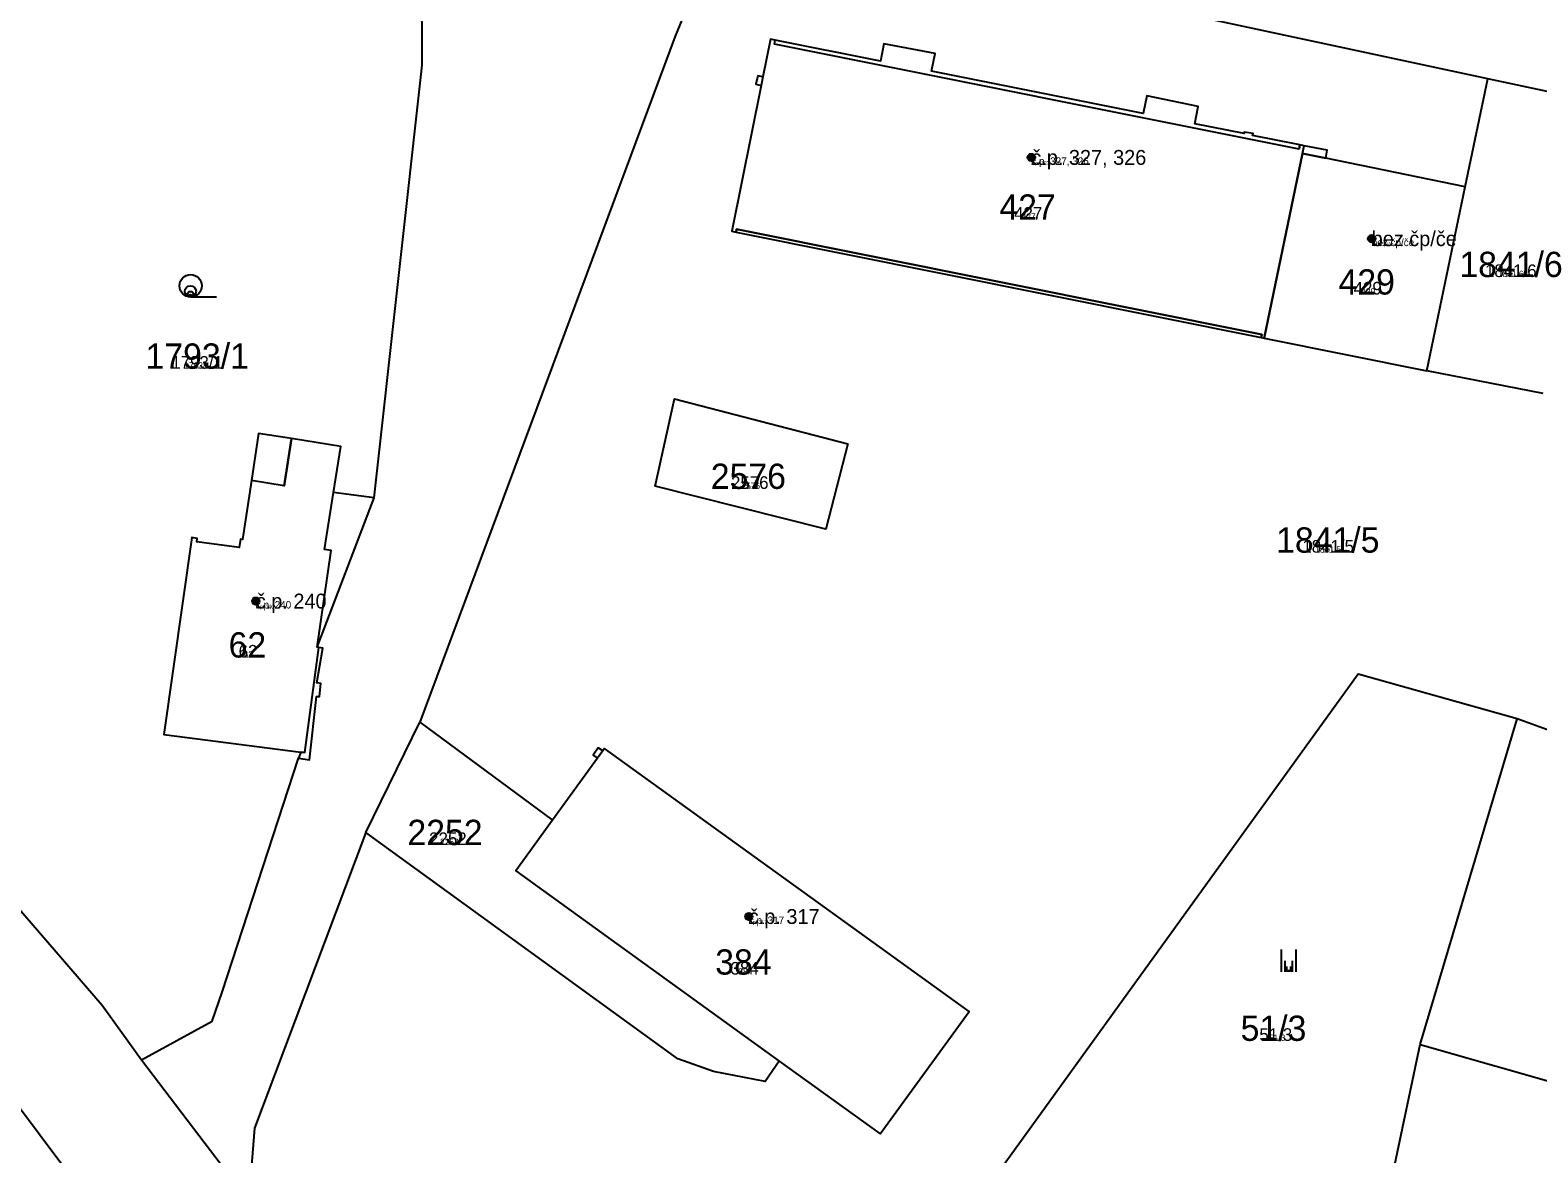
# Model space of a CAD drawing. Extents: x -744652 to -739090, y -980828 to -975855.
# Drawn here: x -742814.4 to -742712.9, y -978562.2 to -978486.5 of the extents above; entities that cross this region are included whole.
import ezdxf

# ---------------------------------------------------------------- set-up
doc = ezdxf.new("R2010")
doc.units = 0
for name, color, linetype in [('KAT_02_hranice parcel', 7, 'Continuous'), ('KAT_03_1000_st čísla parcelní', 7, 'Continuous'), ('KAT_03_1000_čísla parcelní', 7, 'Continuous'), ('KAT_03_1000_čísla popisná', 7, 'Continuous'), ('KAT_03_100_st čísla parcelní', 7, 'Continuous'), ('KAT_03_100_čísla parcelní', 7, 'Continuous'), ('KAT_03_100_čísla popisná', 7, 'Continuous'), ('KAT_03_250_st čísla parcelní', 7, 'Continuous'), ('KAT_03_250_čísla parcelní', 7, 'Continuous'), ('KAT_03_250_čísla popisná', 7, 'Continuous'), ('KAT_03_500_st čísla parcelní', 7, 'Continuous'), ('KAT_03_500_čísla parcelní', 7, 'Continuous'), ('KAT_03_500_čísla popisná', 7, 'Continuous'), ('KAT_04_vnitřní kresba', 7, 'Continuous'), ('KAT_05_1000_značky kultur', 7, 'Continuous'), ('KAT_05_100_značky kultur', 7, 'Continuous'), ('KAT_05_250_značky kultur', 7, 'Continuous'), ('KAT_05_500_značky kultur', 7, 'Continuous'), ('KAT_07_1000_značky budov', 7, 'Continuous'), ('KAT_07_100_značky budov', 7, 'Continuous'), ('KAT_07_500_značky budov', 7, 'Continuous'), ('KAT_14_plocha_budovy', 7, 'Continuous')]:
    doc.layers.add(name, color=color, linetype=linetype)

msp = doc.modelspace()

# ---------------------------------------------------------------- linework, layer by layer
at = {"layer": 'KAT_02_hranice parcel'}
for p, q in [((-742717.8, -978497.08), (-742716.28, -978489.8)), ((-742708.48, -978491.48), (-742716.28, -978489.8)), ((-742720.39, -978509.46), (-742717.8, -978497.08)), ((-742731.33, -978507.25), (-742720.39, -978509.46)), ((-742712.56, -978510.98), (-742720.39, -978509.46)), ((-742791.78, -978540.53), (-742788.14, -978533.1)), ((-742788.14, -978533.1), (-742779.21, -978539.69)), ((-742720.83, -978554.79), (-742714.32, -978532.88)), ((-742678.03, -978545.97), (-742714.32, -978532.88)), ((-742724.27, -978570.92), (-742720.83, -978554.79)), ((-742720.83, -978554.79), (-742682.38, -978565.78)), ((-742806.87, -978555.83), (-742799.02, -978566.13))]:
    msp.add_line(p, q, dxfattribs=at)
for points in [[(-742944.36, -978423.99), (-742890.98, -978469.87), (-742872.41, -978486.88), (-742871.83, -978486.28), (-742870.13, -978487.96), (-742870.53, -978488.4), (-742857.69, -978502.54), (-742821.76, -978550.15), (-742797.59, -978582.4), (-742798.06, -978583.56), (-742794.96, -978587.77), (-742793.2, -978588.05), (-742787.74, -978594.75), (-742784.91, -978597.67), (-742780.59, -978601.61), (-742775.76, -978605.1), (-742767.64, -978610.17), (-742756.67, -978617.54)], [(-742716.28, -978489.8), (-742764.55, -978479.43), (-742768.11, -978479.97), (-742770.96, -978486.92), (-742788.14, -978533.1)], [(-742791.21, -978518.01), (-742787.99, -978488.87), (-742788.01, -978483.01)], [(-742728.64, -978494.3), (-742728.93, -978494.24), (-742732.11, -978493.61), (-742732.08, -978493.47), (-742732.67, -978493.38), (-742732.69, -978493.49), (-742736, -978492.83), (-742735.77, -978491.67), (-742739.24, -978490.94), (-742739.48, -978492.14), (-742753.71, -978489.29), (-742753.47, -978488.1), (-742756.93, -978487.44), (-742757.16, -978488.61), (-742764.24, -978487.19), (-742764.55, -978487.13), (-742765.06, -978489.66), (-742765.41, -978489.59), (-742765.54, -978490.16), (-742765.18, -978490.24), (-742767.16, -978500.06), (-742766.87, -978500.12), (-742731.54, -978507.21), (-742731.33, -978507.25)], [(-742731.33, -978507.25), (-742728.75, -978494.82), (-742728.64, -978494.3)], [(-742717.8, -978497.08), (-742727.19, -978495.14), (-742727.09, -978494.6), (-742728.64, -978494.3)], [(-742759.35, -978514.37), (-742760.82, -978520.11), (-742772.32, -978517.22), (-742771.01, -978511.33), (-742759.35, -978514.37)], [(-742791.21, -978518.01), (-742793.95, -978517.65), (-742793.46, -978514.55), (-742796.79, -978514.01), (-742798.99, -978513.66), (-742799.47, -978516.83), (-742800.08, -978520.8), (-742800.22, -978520.79), (-742800.3, -978521.34), (-742803.15, -978520.97), (-742803.12, -978520.73), (-742803.49, -978520.67), (-742805.38, -978533.92), (-742796.15, -978535.12), (-742796.32, -978535.53)], [(-742796.32, -978535.53), (-742795.56, -978535.64), (-742795.1, -978531.38), (-742794.89, -978531.38), (-742794.8, -978530.49), (-742795.07, -978530.45), (-742794.68, -978528.13), (-742794.95, -978528.07), (-742795.05, -978528.06), (-742791.21, -978518.01)], [(-742714.32, -978532.88), (-742725.01, -978529.87), (-742749.6, -978563.92)], [(-742825.36, -978532.88), (-742817.41, -978543.01), (-742809.53, -978552.15), (-742806.87, -978555.83)], [(-742806.87, -978555.83), (-742802.11, -978553.23), (-742801.44, -978551.28), (-742796.32, -978535.53)], [(-742763.96, -978555.91), (-742757.18, -978560.81), (-742751.18, -978552.57), (-742775.72, -978534.88), (-742775.84, -978535.04), (-742776.14, -978534.82), (-742776.49, -978535.31), (-742776.19, -978535.53), (-742779.21, -978539.69)], [(-742779.21, -978539.69), (-742781.68, -978543.1), (-742763.96, -978555.91)], [(-742791.78, -978540.53), (-742799.28, -978560.43), (-742799.5, -978563.22), (-742799.02, -978566.13)], [(-742763.96, -978555.91), (-742764.92, -978557.28), (-742768.38, -978556.62), (-742770.78, -978555.77), (-742791.78, -978540.53)]]:
    msp.add_lwpolyline(points, dxfattribs=at)
at = {"layer": 'KAT_03_1000_čísla popisná'}
for centre in [(-742747, -978495.09), (-742747, -978495.09), (-742724.1, -978500.56), (-742724.1, -978500.56), (-742799.18, -978524.95), (-742799.18, -978524.95), (-742766.01, -978546.18), (-742766.01, -978546.18)]:
    msp.add_circle(centre, 0.25, dxfattribs=at)
at = {"layer": 'KAT_03_100_čísla popisná'}
for centre in [(-742747, -978495.09), (-742747, -978495.09), (-742724.1, -978500.56), (-742724.1, -978500.56), (-742799.18, -978524.95), (-742799.18, -978524.95), (-742766.01, -978546.18), (-742766.01, -978546.18)]:
    msp.add_circle(centre, 0.025, dxfattribs=at)
at = {"layer": 'KAT_03_250_čísla popisná'}
for centre in [(-742747, -978495.09), (-742747, -978495.09), (-742724.1, -978500.56), (-742724.1, -978500.56), (-742799.18, -978524.95), (-742799.18, -978524.95), (-742766.01, -978546.18), (-742766.01, -978546.18)]:
    msp.add_circle(centre, 0.0625, dxfattribs=at)
at = {"layer": 'KAT_03_500_čísla popisná'}
for centre in [(-742747, -978495.09), (-742747, -978495.09), (-742724.1, -978500.56), (-742724.1, -978500.56), (-742799.18, -978524.95), (-742799.18, -978524.95), (-742766.01, -978546.18), (-742766.01, -978546.18)]:
    msp.add_circle(centre, 0.125, dxfattribs=at)
at = {"layer": 'KAT_04_vnitřní kresba'}
for p, q in [((-742764.29, -978487.46), (-742764.24, -978487.19)), ((-742728.99, -978494.54), (-742764.29, -978487.46)), ((-742765.06, -978489.66), (-742765.18, -978490.24)), ((-742728.99, -978494.54), (-742728.93, -978494.24)), ((-742728.75, -978494.82), (-742727.19, -978495.14)), ((-742766.83, -978499.92), (-742766.87, -978500.12)), ((-742731.5, -978507.01), (-742766.83, -978499.92)), ((-742731.54, -978507.21), (-742731.5, -978507.01)), ((-742797.28, -978517.19), (-742796.79, -978514.01)), ((-742797.28, -978517.19), (-742799.47, -978516.83)), ((-742794.55, -978521.48), (-742793.95, -978517.65)), ((-742794.12, -978521.54), (-742794.55, -978521.48)), ((-742795.05, -978528.06), (-742794.12, -978521.54)), ((-742795.89, -978535.15), (-742794.95, -978528.07)), ((-742795.89, -978535.15), (-742796.15, -978535.12)), ((-742775.84, -978535.04), (-742776.19, -978535.53))]:
    msp.add_line(p, q, dxfattribs=at)
at = {"layer": 'KAT_05_1000_značky kultur'}
for p, q in [((-742803.57, -978504.48), (-742801.82, -978504.48)), ((-742730.18, -978549.91), (-742730.18, -978548.41)), ((-742729.18, -978549.91), (-742729.18, -978548.41))]:
    msp.add_line(p, q, dxfattribs=at)
msp.add_circle((-742803.57, -978503.73), 0.75, dxfattribs=at)
at = {"layer": 'KAT_05_100_značky kultur'}
for p, q in [((-742803.58, -978504.48), (-742803.4, -978504.48)), ((-742729.72, -978549.91), (-742729.72, -978549.76)), ((-742729.62, -978549.91), (-742729.62, -978549.76))]:
    msp.add_line(p, q, dxfattribs=at)
msp.add_circle((-742803.58, -978504.4), 0.075, dxfattribs=at)
at = {"layer": 'KAT_05_250_značky kultur'}
for p, q in [((-742803.58, -978504.48), (-742803.14, -978504.48)), ((-742729.8, -978549.91), (-742729.8, -978549.54)), ((-742729.55, -978549.91), (-742729.55, -978549.54))]:
    msp.add_line(p, q, dxfattribs=at)
msp.add_circle((-742803.58, -978504.29), 0.187, dxfattribs=at)
at = {"layer": 'KAT_05_500_značky kultur'}
for p, q in [((-742803.58, -978504.48), (-742802.7, -978504.48)), ((-742729.93, -978549.91), (-742729.93, -978549.16)), ((-742729.43, -978549.91), (-742729.43, -978549.16))]:
    msp.add_line(p, q, dxfattribs=at)
msp.add_circle((-742803.58, -978504.1), 0.375, dxfattribs=at)
at = {"layer": 'KAT_07_1000_značky budov'}
for centre in [(-742747.01, -978495.09), (-742724.11, -978500.56), (-742799.19, -978524.95), (-742766.02, -978546.18)]:
    msp.add_circle(centre, 0.175, dxfattribs=at)
at = {"layer": 'KAT_07_100_značky budov'}
for centre in [(-742747, -978495.09), (-742724.1, -978500.56), (-742799.18, -978524.95), (-742766.01, -978546.18)]:
    msp.add_circle(centre, 0.0175, dxfattribs=at)
at = {"layer": 'KAT_07_500_značky budov'}
for centre, radius in [((-742747, -978495.09), 0.0875), ((-742747, -978495.09), 0.0438), ((-742724.1, -978500.56), 0.0875), ((-742724.1, -978500.56), 0.0438), ((-742799.18, -978524.95), 0.0875), ((-742799.18, -978524.95), 0.0438), ((-742766.01, -978546.18), 0.0875), ((-742766.01, -978546.18), 0.0438)]:
    msp.add_circle(centre, radius, dxfattribs=at)
at = {"layer": 'KAT_14_plocha_budovy'}
for points in [[(-742728.99, -978494.54), (-742764.29, -978487.46), (-742764.24, -978487.19), (-742764.55, -978487.13), (-742765.06, -978489.66), (-742765.18, -978490.24), (-742767.16, -978500.06), (-742766.87, -978500.12), (-742766.83, -978499.92), (-742731.5, -978507.01), (-742731.54, -978507.21), (-742731.33, -978507.25), (-742728.75, -978494.82), (-742728.64, -978494.3), (-742728.93, -978494.24)], [(-742728.75, -978494.82), (-742731.33, -978507.25), (-742720.39, -978509.46), (-742717.8, -978497.08), (-742727.19, -978495.14)], [(-742793.95, -978517.65), (-742793.46, -978514.55), (-742796.79, -978514.01), (-742797.28, -978517.19), (-742799.47, -978516.83), (-742800.08, -978520.8), (-742800.22, -978520.79), (-742800.3, -978521.34), (-742803.15, -978520.97), (-742803.12, -978520.73), (-742803.49, -978520.67), (-742805.38, -978533.92), (-742796.15, -978535.12), (-742795.89, -978535.15), (-742794.95, -978528.07), (-742795.05, -978528.06), (-742794.12, -978521.54), (-742794.55, -978521.48)], [(-742781.68, -978543.1), (-742763.96, -978555.91), (-742757.18, -978560.81), (-742751.18, -978552.57), (-742775.72, -978534.88), (-742775.84, -978535.04), (-742776.19, -978535.53), (-742779.21, -978539.69)]]:
    msp.add_lwpolyline(points, close=True, dxfattribs=at)

# ---------------------------------------------------------------- texts
at = {"layer": 'KAT_03_1000_st čísla parcelní'}
for s, p in [('427', (-742749.15, -978499.28)), ('429', (-742726.33, -978504.32)), ('62', (-742801.01, -978528.75)), ('384', (-742768.27, -978550.09))]:
    msp.add_text(s, height=1.7, dxfattribs=at).set_placement(p)
at = {"layer": 'KAT_03_1000_čísla parcelní'}
for s, p in [('1841/6', (-742718.2, -978503.14)), ('1793/1', (-742806.6, -978509.31)), ('2576', (-742768.57, -978517.4)), ('1841/5', (-742730.53, -978521.69)), ('2252', (-742788.98, -978541.37)), ('51/3', (-742732.92, -978554.55))]:
    msp.add_text(s, height=1.7, dxfattribs=at).set_placement(p)
at = {"layer": 'KAT_03_1000_čísla popisná'}
for s, height, p in [('č.p. 327, 326', 1, (-742747, -978495.59)), ('427', 0.017, (-742747.19, -978499.28)), ('bez čp/če', 1, (-742724.1, -978501.06)), ('429', 0.017, (-742724.33, -978504.32)), ('č.p. 240', 1, (-742799.18, -978525.45)), ('62', 0.017, (-742799.69, -978528.75)), ('č.p. 317', 1, (-742766.01, -978546.68)), ('384', 0.017, (-742766.23, -978550.09))]:
    msp.add_text(s, height=height, dxfattribs=at).set_placement(p)
at = {"layer": 'KAT_03_100_st čísla parcelní'}
for s, p in [('427', (-742747.37, -978499.28)), ('429', (-742724.51, -978504.32)), ('62', (-742799.81, -978528.75)), ('384', (-742766.41, -978550.09))]:
    msp.add_text(s, height=0.17, dxfattribs=at).set_placement(p)
at = {"layer": 'KAT_03_100_čísla parcelní'}
for s, p in [('1841/6', (-742715.1, -978503.14)), ('1793/1', (-742803.48, -978509.31)), ('2576', (-742766.12, -978517.4)), ('1841/5', (-742727.37, -978521.69)), ('2252', (-742786.36, -978541.37)), ('51/3', (-742730.64, -978554.55))]:
    msp.add_text(s, height=0.17, dxfattribs=at).set_placement(p)
at = {"layer": 'KAT_03_100_čísla popisná'}
for s, height, p in [('č.p. 327, 326', 0.1, (-742747, -978495.59)), ('427', 0.0017, (-742747.17, -978499.28)), ('bez čp/če', 0.1, (-742724.1, -978501.06)), ('429', 0.0017, (-742724.31, -978504.32)), ('č.p. 240', 0.1, (-742799.18, -978525.45)), ('62', 0.0017, (-742799.67, -978528.75)), ('č.p. 317', 0.1, (-742766.01, -978546.68)), ('384', 0.0017, (-742766.21, -978550.09))]:
    msp.add_text(s, height=height, dxfattribs=at).set_placement(p)
at = {"layer": 'KAT_03_250_st čísla parcelní'}
for s, p in [('427', (-742747.66, -978499.28)), ('429', (-742724.81, -978504.32)), ('62', (-742800.01, -978528.75)), ('384', (-742766.72, -978550.09))]:
    msp.add_text(s, height=0.425, dxfattribs=at).set_placement(p)
at = {"layer": 'KAT_03_250_čísla parcelní'}
for s, p in [('1841/6', (-742715.62, -978503.14)), ('1793/1', (-742804, -978509.31)), ('2576', (-742766.52, -978517.4)), ('1841/5', (-742727.9, -978521.69)), ('2252', (-742786.79, -978541.37)), ('51/3', (-742731.02, -978554.55))]:
    msp.add_text(s, height=0.425, dxfattribs=at).set_placement(p)
at = {"layer": 'KAT_03_250_čísla popisná'}
for s, height, p in [('č.p. 327, 326', 0.25, (-742747, -978495.59)), ('427', 0.00425, (-742747.17, -978499.28)), ('bez čp/če', 0.25, (-742724.1, -978501.06)), ('429', 0.00425, (-742724.31, -978504.32)), ('č.p. 240', 0.25, (-742799.18, -978525.45)), ('62', 0.00425, (-742799.68, -978528.75)), ('č.p. 317', 0.25, (-742766.01, -978546.68)), ('384', 0.00425, (-742766.21, -978550.09))]:
    msp.add_text(s, height=height, dxfattribs=at).set_placement(p)
at = {"layer": 'KAT_03_500_st čísla parcelní'}
for s, p in [('427', (-742748.16, -978499.28)), ('429', (-742725.32, -978504.32)), ('62', (-742800.34, -978528.75)), ('384', (-742767.24, -978550.09))]:
    msp.add_text(s, height=0.85, dxfattribs=at).set_placement(p)
at = {"layer": 'KAT_03_500_čísla parcelní'}
for s, p in [('1841/6', (-742716.48, -978503.14)), ('1793/1', (-742804.87, -978509.31)), ('2576', (-742767.21, -978517.4)), ('1841/5', (-742728.77, -978521.69)), ('2252', (-742787.52, -978541.37)), ('51/3', (-742731.66, -978554.55))]:
    msp.add_text(s, height=0.85, dxfattribs=at).set_placement(p)
at = {"layer": 'KAT_03_500_čísla popisná'}
for s, height, p in [('č.p. 327, 326', 0.5, (-742747, -978495.59)), ('427', 0.0085, (-742747.18, -978499.28)), ('bez čp/če', 0.5, (-742724.1, -978501.06)), ('429', 0.0085, (-742724.32, -978504.32)), ('č.p. 240', 0.5, (-742799.18, -978525.45)), ('62', 0.0085, (-742799.68, -978528.75)), ('č.p. 317', 0.5, (-742766.01, -978546.68)), ('384', 0.0085, (-742766.22, -978550.09))]:
    msp.add_text(s, height=height, dxfattribs=at).set_placement(p)

doc.saveas('drawing.dxf')
